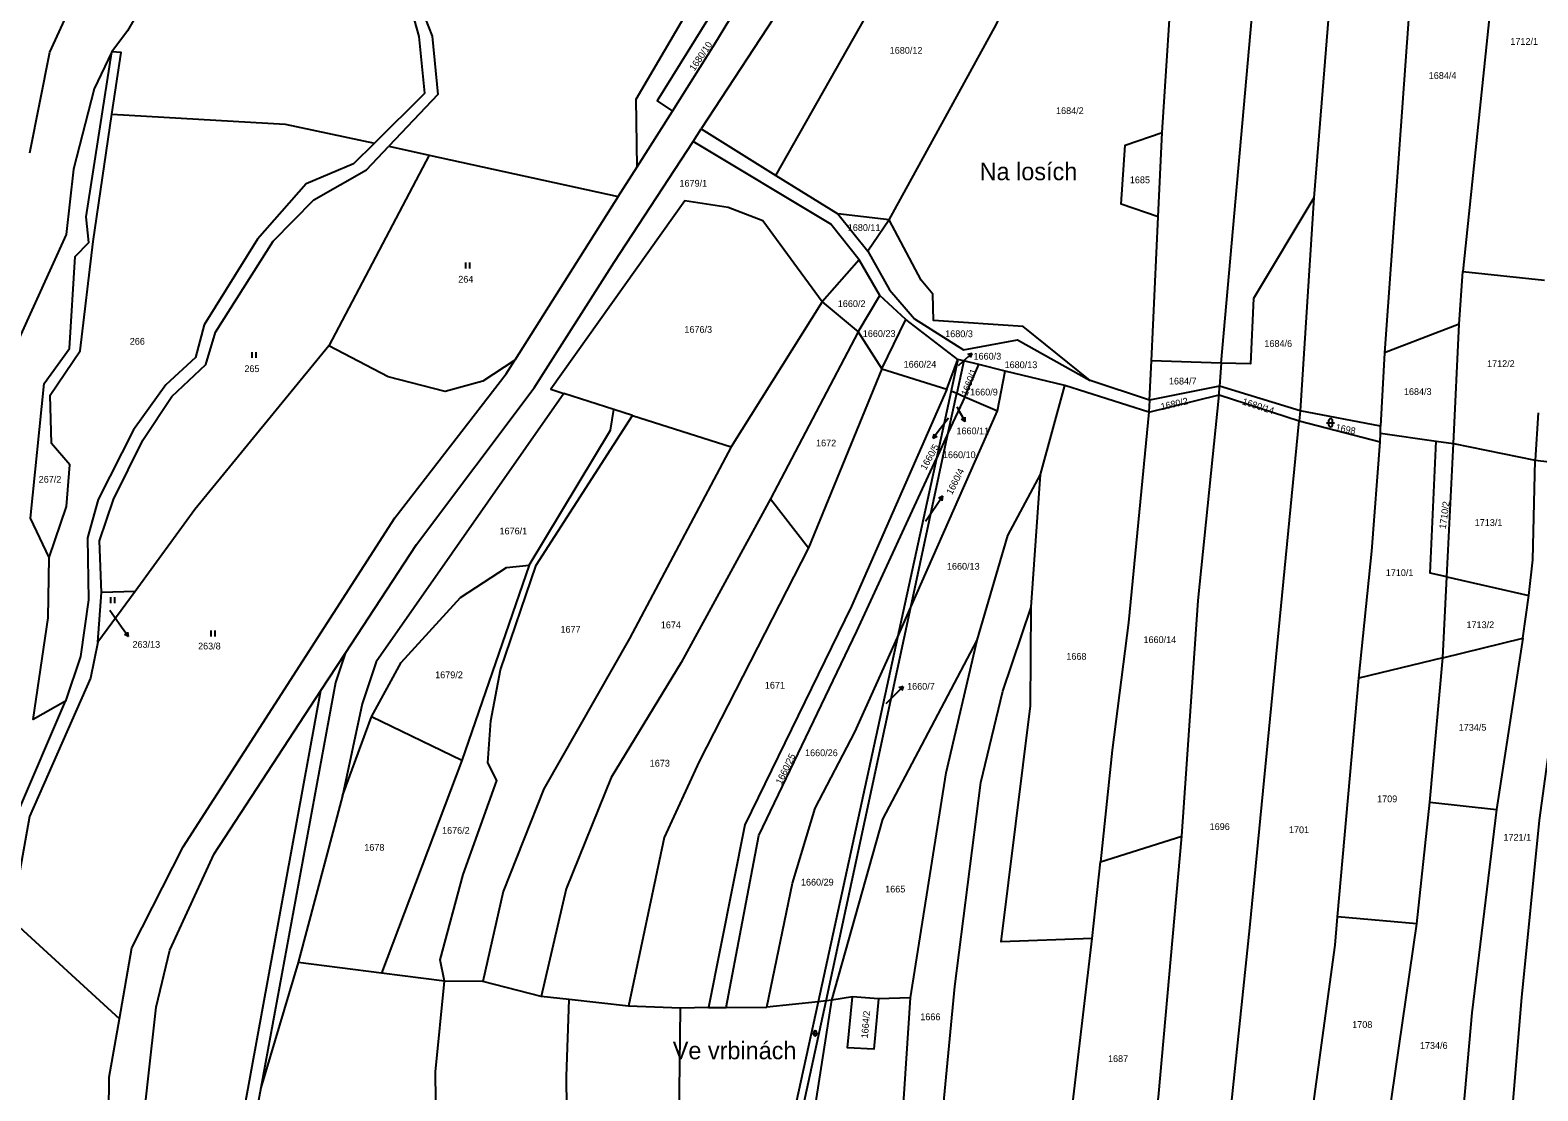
# Model space of a CAD drawing. Extents: x -776734 to -748832, y -1118122 to -976986.
# Drawn here: x -750754.5 to -750375.7, y -1112371.5 to -1112104.9 of the extents above; entities that cross this region are included whole.
import ezdxf

# ---------------------------------------------------------------- set-up
doc = ezdxf.new("R2010")
doc.units = 0
for name, color, linetype in [('KM_Hranice parcel', 7, 'Continuous'), ('KM_Parcelní čísla', 7, 'Continuous'), ('KM_Pop  PČ popisy', 7, 'Continuous'), ('KM_Značky kultur', 7, 'Continuous')]:
    doc.layers.add(name, color=color, linetype=linetype)

msp = doc.modelspace()

# ---------------------------------------------------------------- linework, layer by layer
at = {"layer": 'KM_Hranice parcel'}
for p, q in [((-750404.2, -1112045.8), (-750414.26, -1112186.04)), ((-750382.23, -1112046.93), (-750394.62, -1112165.6)), ((-750567.2, -1112141.43), (-750518.64, -1112055.6)), ((-750602.04, -1112139.26), (-750593.18, -1112125.25)), ((-750587.98, -1112132.89), (-750585.92, -1112129.74)), ((-750585.92, -1112129.74), (-750567.2, -1112141.43)), ((-750664.43, -1112134.12), (-750654.29, -1112136.34)), ((-750471.15, -1112151.88), (-750470.16, -1112130.68)), ((-750654.29, -1112136.34), (-750679.53, -1112184.27)), ((-750654.29, -1112136.34), (-750606.77, -1112146.74)), ((-750606.77, -1112146.74), (-750602.04, -1112139.26)), ((-750567.2, -1112141.43), (-750551.66, -1112151.13)), ((-750606.77, -1112146.74), (-750632.79, -1112187.87)), ((-750431.99, -1112147.05), (-750435.45, -1112200.63)), ((-750538.75, -1112152.6), (-750551.66, -1112151.13)), ((-750551.66, -1112151.13), (-750544.08, -1112160.51)), ((-750538.75, -1112152.6), (-750544.08, -1112160.51)), ((-750472.83, -1112188.06), (-750471.15, -1112151.88)), ((-750546.3, -1112162.65), (-750555.59, -1112173.18)), ((-750541.11, -1112171.65), (-750546.3, -1112162.65)), ((-750395.51, -1112178.85), (-750394.62, -1112165.6)), ((-750394.62, -1112165.6), (-750374.09, -1112167.8)), ((-750546.55, -1112180.75), (-750541.11, -1112171.65)), ((-750534.51, -1112177.67), (-750541.11, -1112171.65)), ((-750555.59, -1112173.18), (-750578.46, -1112209.62)), ((-750555.59, -1112173.18), (-750546.55, -1112180.75)), ((-750540.58, -1112190.07), (-750534.51, -1112177.67)), ((-750521.45, -1112187.69), (-750534.51, -1112177.67)), ((-750395.51, -1112178.85), (-750414.26, -1112186.04)), ((-750396.97, -1112208.83), (-750395.51, -1112178.85)), ((-750546.55, -1112180.75), (-750568.54, -1112222.71)), ((-750546.55, -1112180.75), (-750540.58, -1112190.07)), ((-750414.26, -1112186.04), (-750415.25, -1112204.49)), ((-750540.58, -1112190.07), (-750558.97, -1112235.01)), ((-750540.58, -1112190.07), (-750524.21, -1112195.15)), ((-750524.21, -1112195.15), (-750521.45, -1112187.69)), ((-750521.45, -1112187.69), (-750523.17, -1112195.59)), ((-750519.99, -1112188.05), (-750521.74, -1112196.2)), ((-750519.99, -1112188.05), (-750521.45, -1112187.69)), ((-750516.21, -1112188.98), (-750519.99, -1112188.05)), ((-750519.72, -1112197.08), (-750516.21, -1112188.98)), ((-750509.54, -1112190.61), (-750516.21, -1112188.98)), ((-750511.52, -1112200.57), (-750509.54, -1112190.61)), ((-750494.61, -1112194.27), (-750509.54, -1112190.61)), ((-750473.29, -1112197.89), (-750472.83, -1112188.06)), ((-750455.32, -1112188.63), (-750472.83, -1112188.06)), ((-750455.32, -1112188.63), (-750455.73, -1112194.42)), ((-750500.69, -1112216.6), (-750494.61, -1112194.27)), ((-750473.47, -1112200.93), (-750494.61, -1112194.27)), ((-750473.29, -1112197.89), (-750488.24, -1112192.98)), ((-750455.73, -1112194.42), (-750473.29, -1112197.89)), ((-750455.83, -1112196.6), (-750455.73, -1112194.42)), ((-750435.45, -1112200.63), (-750455.73, -1112194.42)), ((-750607.9, -1112200.28), (-750620.48, -1112196.21)), ((-750523.17, -1112195.59), (-750526.87, -1112212.59)), ((-750523.86, -1112206.06), (-750521.74, -1112196.2)), ((-750519.72, -1112197.08), (-750523.86, -1112206.06)), ((-750523.17, -1112195.59), (-750521.74, -1112196.2)), ((-750521.74, -1112196.2), (-750519.72, -1112197.08)), ((-750519.72, -1112197.08), (-750511.52, -1112200.57)), ((-750473.47, -1112200.93), (-750455.83, -1112196.6)), ((-750473.29, -1112197.89), (-750473.47, -1112200.93)), ((-750455.83, -1112196.6), (-750435.75, -1112203.15)), ((-750603.19, -1112201.8), (-750607.9, -1112200.28)), ((-750603.19, -1112201.8), (-750578.46, -1112209.62)), ((-750533.3, -1112249.94), (-750511.52, -1112200.57)), ((-750435.45, -1112200.63), (-750435.75, -1112203.15)), ((-750415.25, -1112204.49), (-750435.45, -1112200.63)), ((-750375.68, -1112201.09), (-750376.46, -1112212.98)), ((-750533.3, -1112249.94), (-750523.86, -1112206.06)), ((-750523.86, -1112206.06), (-750526.87, -1112212.59)), ((-750435.75, -1112203.15), (-750415.35, -1112208.42)), ((-750415.35, -1112208.42), (-750415.28, -1112206.24)), ((-750415.28, -1112206.24), (-750415.25, -1112204.49)), ((-750415.28, -1112206.24), (-750401.29, -1112208.22)), ((-750401.29, -1112208.22), (-750396.97, -1112208.83)), ((-750398.64, -1112242.33), (-750396.97, -1112208.83)), ((-750396.97, -1112208.83), (-750376.46, -1112212.98)), ((-750526.87, -1112212.59), (-750536.66, -1112257.56)), ((-750376.46, -1112212.98), (-750365.03, -1112214.37)), ((-750503.03, -1112249.91), (-750500.69, -1112216.6)), ((-750568.54, -1112222.71), (-750558.97, -1112235.01)), ((-750629.21, -1112239.43), (-750646.1, -1112288.48)), ((-750399.65, -1112262.66), (-750398.64, -1112242.33)), ((-750398.64, -1112242.33), (-750377.99, -1112247.04)), ((-750728.2, -1112246.01), (-750737.55, -1112258.78)), ((-750737.55, -1112258.78), (-750736.66, -1112246.27)), ((-750728.2, -1112246.01), (-750736.66, -1112246.27)), ((-750379.52, -1112257.73), (-750377.99, -1112247.04)), ((-750554.59, -1112348.89), (-750533.3, -1112249.94)), ((-750536.66, -1112257.56), (-750533.3, -1112249.94)), ((-750536.66, -1112257.56), (-750556.59, -1112349.11)), ((-750399.65, -1112262.66), (-750379.52, -1112257.73)), ((-750379.52, -1112257.73), (-750386.1, -1112300.81)), ((-750681.51, -1112270.9), (-750675.43, -1112261.59)), ((-750399.65, -1112262.66), (-750420.76, -1112267.83)), ((-750402.89, -1112298.95), (-750399.65, -1112262.66)), ((-750426.08, -1112327.79), (-750420.76, -1112267.83)), ((-750676.09, -1112297.36), (-750668.81, -1112277.52)), ((-750646.1, -1112288.48), (-750668.81, -1112277.52)), ((-750646.1, -1112288.48), (-750666.31, -1112341.96)), ((-750676.09, -1112297.36), (-750687.2, -1112339.25)), ((-750406.19, -1112329.5), (-750402.89, -1112298.95)), ((-750402.89, -1112298.95), (-750386.1, -1112300.81)), ((-750386.1, -1112300.81), (-750392.3, -1112351.89)), ((-750485.65, -1112313.99), (-750465.2, -1112307.48)), ((-750487.68, -1112333.24), (-750485.65, -1112313.99)), ((-750759.28, -1112328.41), (-750732.12, -1112353.38)), ((-750406.19, -1112329.5), (-750426.08, -1112327.79)), ((-750413.37, -1112379.34), (-750406.19, -1112329.5)), ((-750687.2, -1112339.25), (-750696.56, -1112370.77)), ((-750666.31, -1112341.96), (-750687.2, -1112339.25)), ((-750650.41, -1112343.97), (-750666.31, -1112341.96)), ((-750640.82, -1112344.06), (-750650.41, -1112343.97)), ((-750626.18, -1112347.77), (-750640.82, -1112344.06)), ((-750619.15, -1112348.55), (-750626.18, -1112347.77)), ((-750604.22, -1112350.21), (-750619.15, -1112348.55)), ((-750591.14, -1112350.71), (-750604.22, -1112350.21)), ((-750556.59, -1112349.11), (-750578.64, -1112450.39)), ((-750576.44, -1112450.45), (-750554.59, -1112348.89)), ((-750556.59, -1112349.11), (-750569.47, -1112350.51)), ((-750554.59, -1112348.89), (-750556.59, -1112349.11)), ((-750553.13, -1112348.73), (-750554.59, -1112348.89)), ((-750547.95, -1112347.91), (-750553.13, -1112348.73)), ((-750541.38, -1112348.43), (-750547.95, -1112347.91)), ((-750533.4, -1112348.18), (-750541.38, -1112348.43)), ((-750383.22, -1112389.11), (-750379.74, -1112348.03)), ((-750584.15, -1112350.58), (-750591.14, -1112350.71)), ((-750584.15, -1112350.58), (-750579.64, -1112350.6)), ((-750579.64, -1112350.6), (-750569.47, -1112350.51)), ((-750392.3, -1112351.89), (-750395.68, -1112389.33))]:
    msp.add_line(p, q, dxfattribs=at)
for points in [[(-750420.62, -1111920.06), (-750419.23, -1111957.44), (-750426.21, -1112075.38), (-750431.99, -1112147.05)], [(-750455.32, -1112188.63), (-750444.94, -1112071.71), (-750439.09, -1111929.61)], [(-750516.75, -1112014.81), (-750526.09, -1112029.47), (-750564.4, -1112096.77), (-750585.92, -1112129.74)], [(-750470.16, -1112130.68), (-750467.23, -1112085.52), (-750462.25, -1112038.31), (-750462.3, -1112022.85)], [(-750668.07, -1112133.34), (-750655.36, -1112120.76), (-750656.8, -1112106.5), (-750659.28, -1112097.59), (-750652.34, -1112069.76), (-750654.57, -1112054.94), (-750653.03, -1112047.74), (-750660.87, -1112032.86), (-750660.74, -1112026.51)], [(-750657.48, -1112031.45), (-750657.42, -1112033.17), (-750650.17, -1112047.37), (-750651.56, -1112055.38), (-750649.48, -1112068.29), (-750656.33, -1112099.41), (-750653.55, -1112106.46), (-750652.16, -1112121.06), (-750664.43, -1112134.12)], [(-750538.75, -1112152.6), (-750511.79, -1112103.46), (-750493.8, -1112063.43)], [(-750602.04, -1112139.26), (-750602.3, -1112122.28), (-750582.37, -1112088.18), (-750566.79, -1112076.32)], [(-750566.31, -1112081.59), (-750576.21, -1112089.14), (-750597.03, -1112122.66), (-750593.18, -1112125.25)], [(-750593.18, -1112125.25), (-750582.51, -1112108.37), (-750566.31, -1112081.59)], [(-750754.62, -1112135.75), (-750749.57, -1112110.48), (-750738.44, -1112086.09)], [(-750721.86, -1112090.76), (-750730.05, -1112105.07), (-750734, -1112110.38)], [(-750734, -1112110.38), (-750738.46, -1112119.65), (-750743.64, -1112139.85), (-750745.5, -1112156.29), (-750757.42, -1112182.48), (-750766.7, -1112254.85), (-750768.46, -1112263.46), (-750770.51, -1112312.04), (-750782.04, -1112336.62), (-750782.53, -1112347.29), (-750773.64, -1112368.47), (-750769.34, -1112374.63), (-750771, -1112430.81)], [(-750749.78, -1112237.45), (-750754.47, -1112227.57), (-750751.05, -1112193.76), (-750744.66, -1112184.97), (-750743.23, -1112161.79), (-750739.82, -1112158.32), (-750740.5, -1112151.86), (-750734, -1112110.38)], [(-750734, -1112126.01), (-750731.72, -1112110.58), (-750734, -1112110.38)], [(-750749.78, -1112237.45), (-750745.44, -1112224.61), (-750744.56, -1112214.15), (-750749.2, -1112208.84), (-750749.55, -1112196.64), (-750741.96, -1112185.56), (-750738.74, -1112158.01), (-750734, -1112126.01)], [(-750734, -1112126.01), (-750690.51, -1112128.53), (-750668.07, -1112133.34)], [(-750668.07, -1112133.34), (-750673.32, -1112138.54), (-750685.2, -1112143.54), (-750697.45, -1112157.47), (-750710.79, -1112179), (-750712.98, -1112187.17), (-750720.47, -1112194.08), (-750728.59, -1112205.37), (-750737.42, -1112222.92), (-750740.1, -1112232.55), (-750739.91, -1112248.11), (-750741.89, -1112262.33), (-750745.7, -1112273.58)], [(-750736.66, -1112246.27), (-750737.15, -1112233.29), (-750733.57, -1112222.86), (-750726.23, -1112207.97), (-750718.92, -1112197), (-750710.38, -1112188.95), (-750708, -1112180.81), (-750693.53, -1112157.94), (-750683.31, -1112147.61), (-750670.01, -1112140.06), (-750664.43, -1112134.12)], [(-750675.43, -1112261.59), (-750657.52, -1112234.18), (-750627.88, -1112194.84), (-750607.79, -1112163.25), (-750587.98, -1112132.89)], [(-750546.3, -1112162.65), (-750553.37, -1112153.68), (-750587.98, -1112132.89)], [(-750471.15, -1112151.88), (-750480.41, -1112148.65), (-750479.43, -1112133.81), (-750470.16, -1112130.68)], [(-750555.59, -1112173.18), (-750570.47, -1112152.83), (-750579.16, -1112149.51), (-750590.09, -1112147.85), (-750623.73, -1112195.16), (-750620.48, -1112196.21)], [(-750431.99, -1112147.05), (-750447.16, -1112172.4), (-750447.93, -1112188.8), (-750455.32, -1112188.63)], [(-750488.24, -1112192.98), (-750505.06, -1112179.38), (-750527.55, -1112177.91), (-750527.74, -1112171.26), (-750530.68, -1112167.74), (-750538.75, -1112152.6)], [(-750544.08, -1112160.51), (-750538.6, -1112170.18), (-750532.34, -1112177.52), (-750520.02, -1112185.25), (-750506.52, -1112182.8), (-750488.24, -1112192.98)], [(-750679.53, -1112184.27), (-750713.13, -1112225.42), (-750728.2, -1112246.01)], [(-750632.79, -1112187.87), (-750640.84, -1112193.13), (-750650.24, -1112195.76), (-750664.56, -1112192.09), (-750679.53, -1112184.27)], [(-750732.12, -1112353.38), (-750728.96, -1112335.54), (-750716.14, -1112310.2), (-750662.9, -1112227.46), (-750634.97, -1112191.32), (-750632.79, -1112187.87)], [(-750620.48, -1112196.21), (-750667.62, -1112263.73), (-750671.11, -1112274.24), (-750676.09, -1112297.36)], [(-750524.21, -1112195.15), (-750548.17, -1112249.68), (-750574.96, -1112304.65), (-750584.15, -1112350.58)], [(-750465.2, -1112307.48), (-750461.11, -1112248.28), (-750455.83, -1112196.6)], [(-750650.41, -1112343.97), (-750651.55, -1112338.59), (-750645.78, -1112317.1), (-750637.27, -1112293.52), (-750639.53, -1112289.08), (-750638.84, -1112278.52), (-750636.4, -1112265.7), (-750627.41, -1112239.42), (-750603.19, -1112201.8)], [(-750629.21, -1112239.43), (-750608.74, -1112205.45), (-750607.9, -1112200.28)], [(-750473.47, -1112200.93), (-750478.59, -1112253.78), (-750482.69, -1112285.87), (-750485.65, -1112313.99)], [(-750456.29, -1112409.23), (-750448.11, -1112330.54), (-750435.75, -1112203.15)], [(-750578.46, -1112209.62), (-750603.97, -1112257.8), (-750625.46, -1112295.59), (-750635.7, -1112321.44), (-750640.82, -1112344.06)], [(-750420.76, -1112267.83), (-750417.46, -1112235.9), (-750415.35, -1112208.42)], [(-750398.64, -1112242.33), (-750402.79, -1112241.38), (-750401.29, -1112208.22)], [(-750579.64, -1112350.6), (-750571.44, -1112307.33), (-750546.88, -1112255.98), (-750526.87, -1112212.59)], [(-750377.99, -1112247.04), (-750377.01, -1112238.06), (-750376.46, -1112212.98)], [(-750516.64, -1112258.28), (-750508.89, -1112231.94), (-750500.69, -1112216.6)], [(-750379.74, -1112348.03), (-750375.31, -1112303.49), (-750366.43, -1112238.71), (-750365.03, -1112214.37)], [(-750568.54, -1112222.71), (-750591.01, -1112263.87), (-750608.58, -1112292.78), (-750619.89, -1112320.75), (-750626.18, -1112347.77)], [(-750558.97, -1112235.01), (-750586.5, -1112288.74), (-750595.28, -1112307.85), (-750604.22, -1112350.21)], [(-750745.7, -1112273.58), (-750753.78, -1112278.2), (-750750.06, -1112252.66), (-750749.78, -1112237.45)], [(-750668.81, -1112277.52), (-750661.35, -1112263.87), (-750646.39, -1112247.55), (-750634.83, -1112239.99), (-750629.21, -1112239.43)], [(-750529.39, -1112457.4), (-750526.74, -1112392.62), (-750522.2, -1112345.33), (-750515.67, -1112294.02), (-750510.2, -1112271.09), (-750503.03, -1112249.91)], [(-750487.68, -1112333.24), (-750510.59, -1112334.1), (-750503.18, -1112274.78), (-750503.03, -1112249.91)], [(-750737.55, -1112258.78), (-750739.42, -1112267.79), (-750754.69, -1112302.6), (-750759.28, -1112328.41)], [(-750569.47, -1112350.51), (-750563.02, -1112319.36), (-750557.28, -1112300.5), (-750547.32, -1112281.36), (-750536.66, -1112257.56)], [(-750553.13, -1112348.73), (-750540.35, -1112303.2), (-750516.64, -1112258.28)], [(-750533.4, -1112348.18), (-750524.44, -1112291.57), (-750516.64, -1112258.28)], [(-750675.43, -1112261.59), (-750677.86, -1112268.86), (-750696.56, -1112370.77)], [(-750771, -1112430.81), (-750766.13, -1112406.47), (-750767.37, -1112399.03), (-750765.44, -1112387.04), (-750764.94, -1112342.51), (-750757.61, -1112301.52), (-750745.7, -1112273.58)], [(-750702.5, -1112498.61), (-750722.49, -1112442.02), (-750727.17, -1112410.66), (-750726.98, -1112387.25), (-750722.87, -1112350.46), (-750719.47, -1112336.17), (-750708.32, -1112311.91), (-750681.51, -1112270.9)], [(-750702.5, -1112498.61), (-750708.2, -1112439.01), (-750701.96, -1112382.74), (-750681.51, -1112270.9)], [(-750476.15, -1112408.94), (-750471.08, -1112373.13), (-750465.2, -1112307.48)], [(-750433.76, -1112386.77), (-750433.7, -1112386.43), (-750426.66, -1112334.88), (-750426.08, -1112327.79)], [(-750495.9, -1112409.14), (-750494.14, -1112387.94), (-750487.68, -1112333.24)], [(-750648.41, -1112468.13), (-750649.4, -1112462.53), (-750651.94, -1112432.23), (-750652.67, -1112366.7), (-750650.41, -1112343.97)], [(-750617.97, -1112456.79), (-750619.23, -1112423.39), (-750619.82, -1112367.89), (-750619.15, -1112348.55)], [(-750557.29, -1112451.02), (-750558.74, -1112429.87), (-750557.8, -1112378.81), (-750553.13, -1112348.73)], [(-750541.38, -1112348.43), (-750542.55, -1112361.03), (-750549.23, -1112360.69), (-750547.95, -1112347.91)], [(-750539.59, -1112459.03), (-750539.37, -1112439.66), (-750533.4, -1112348.18)], [(-750608.42, -1112749.43), (-750645.04, -1112682.36), (-750667.4, -1112634.77), (-750686.84, -1112574.99), (-750723.29, -1112467.36), (-750733.06, -1112432.84), (-750735.11, -1112412.89), (-750734.72, -1112368.05), (-750732.12, -1112353.38)], [(-750592.49, -1112450.02), (-750591.22, -1112422.32), (-750591.89, -1112413.15), (-750591.14, -1112350.71)], [(-750696.56, -1112370.77), (-750699.01, -1112383.89), (-750702.38, -1112414.19), (-750701.84, -1112424.55)]]:
    msp.add_lwpolyline(points, dxfattribs=at)
at = {"layer": 'KM_Pop  PČ popisy'}
for p, q in [((-750520.2, -1112188.19), (-750517.97, -1112186.182)), ((-750517.97, -1112186.182), (-750519.049, -1112186.48)), ((-750517.97, -1112186.182), (-750518.379, -1112187.224)), ((-750521.28, -1112189.18), (-750520.2, -1112188.19)), ((-750523.85, -1112202.46), (-750525.83, -1112205.08)), ((-750521.72, -1112199.6), (-750521.1, -1112200.7)), ((-750521.1, -1112200.7), (-750519.6, -1112203.299)), ((-750519.6, -1112203.299), (-750519.667, -1112202.181)), ((-750525.83, -1112205.08), (-750527.636, -1112207.477)), ((-750527.636, -1112207.477), (-750527.433, -1112206.376)), ((-750519.6, -1112203.299), (-750520.534, -1112202.682)), ((-750527.636, -1112207.477), (-750526.633, -1112206.978)), ((-750529.57, -1112228.33), (-750527.01, -1112224.57)), ((-750527.01, -1112224.57), (-750525.332, -1112222.082)), ((-750525.332, -1112222.082), (-750526.307, -1112222.632)), ((-750525.332, -1112222.082), (-750525.477, -1112223.192)), ((-750734.52, -1112250.67), (-750731.57, -1112254.86)), ((-750731.57, -1112254.86), (-750729.849, -1112257.318)), ((-750729.849, -1112257.318), (-750730.833, -1112256.785)), ((-750729.849, -1112257.318), (-750730.013, -1112256.211)), ((-750537.33, -1112271.98), (-750535.208, -1112269.858)), ((-750535.208, -1112269.858), (-750536.27, -1112270.212)), ((-750535.208, -1112269.858), (-750535.562, -1112270.92)), ((-750539.47, -1112274.14), (-750537.33, -1112271.98))]:
    msp.add_line(p, q, dxfattribs=at)
at = {"layer": 'KM_Značky kultur'}
for p, q in [((-750645.071, -1112164.83), (-750645.071, -1112163.33)), ((-750644.07, -1112164.83), (-750644.07, -1112163.33)), ((-750698.801, -1112187.32), (-750698.801, -1112185.82)), ((-750697.8, -1112187.32), (-750697.8, -1112185.82)), ((-750428.811, -1112203.601), (-750426.809, -1112203.601)), ((-750428.311, -1112203.101), (-750428.311, -1112204.102)), ((-750427.309, -1112204.102), (-750427.309, -1112203.101)), ((-750734.251, -1112248.91), (-750734.251, -1112247.41)), ((-750733.25, -1112248.91), (-750733.25, -1112247.41)), ((-750709.071, -1112257.31), (-750709.071, -1112255.81)), ((-750708.07, -1112257.31), (-750708.07, -1112255.81)), ((-750558.001, -1112357.071), (-750556.659, -1112357.071)), ((-750557.665, -1112356.735), (-750557.665, -1112357.406)), ((-750556.995, -1112357.406), (-750556.995, -1112356.735))]:
    msp.add_line(p, q, dxfattribs=at)
for centre, radius, start, end in [((-750427.81, -1112203.1009), 0.5, 0, 180), ((-750427.81, -1112204.1009), 0.5, 180, 359.987886), ((-750557.33, -1112356.7356), 0.335, 0, 180), ((-750557.33, -1112357.4056), 0.335, 180, 359.987886)]:
    msp.add_arc(centre, radius, start, end, dxfattribs=at)

# ---------------------------------------------------------------- texts
at = {"layer": 'KM_Parcelní čísla'}
for s, rotation, p in [('1680/10', 56, (-750587.655, -1112115.336)), ('1660/1', 68.999997, (-750519.111, -1112196.95)), ('1680/2', 13, (-750470.275, -1112200.446)), ('1680/14', 342, (-750450.154, -1112198.957)), ('1698', 348, (-750426.685, -1112205.503)), ('1660/5', 61, (-750529.496, -1112215.656)), ('1660/4', 63, (-750522.952, -1112221.835)), ('1710/2', 82, (-750398.887, -1112230.367)), ('1660/25', 64, (-750565.791, -1112294.664)), ('1664/2', 85, (-750544.087, -1112358.386))]:
    msp.add_text(s, height=1.7, rotation=rotation, dxfattribs=at).set_placement(p)
for s, p in [('1712/1', (-750382.657, -1112108.62)), ('1680/12', (-750538.586, -1112110.86)), ('1684/4', (-750403.157, -1112117.18)), ('1684/2', (-750496.797, -1112126.02)), ('1685', (-750478.254, -1112143.4)), ('1679/1', (-750591.407, -1112144.26)), ('1680/11', (-750549.126, -1112155.4)), ('264', (-750646.985, -1112168.38)), ('1660/2', (-750551.627, -1112174.52)), ('1676/3', (-750590.167, -1112181)), ('266', (-750729.515, -1112183.98)), ('1660/23', (-750545.346, -1112182.04)), ('1680/3', (-750524.647, -1112182.09)), ('1684/6', (-750444.447, -1112184.54)), ('1660/3', (-750517.53, -1112187.73)), ('265', (-750700.715, -1112190.87)), ('1660/24', (-750535.096, -1112189.75)), ('1680/13', (-750509.726, -1112189.88)), ('1712/2', (-750388.507, -1112189.59)), ('1660/9', (-750518.387, -1112196.74)), ('1684/7', (-750468.437, -1112193.98)), ('1684/3', (-750409.397, -1112196.62)), ('1660/11', (-750521.82, -1112206.498)), ('1672', (-750557.094, -1112209.55)), ('1660/10', (-750525.216, -1112212.5)), ('267/2', (-750752.398, -1112218.67)), ('1713/1', (-750391.607, -1112229.53)), ('1676/1', (-750636.617, -1112231.66)), ('1660/13', (-750524.216, -1112240.53)), ('1710/1', (-750413.957, -1112242.13)), ('1677', (-750621.304, -1112256.37)), ('1674', (-750596.094, -1112255.25)), ('1713/2', (-750393.677, -1112255.22)), ('263/13', (-750728.84, -1112260.158)), ('263/8', (-750712.358, -1112260.58)), ('1660/14', (-750474.826, -1112258.97)), ('1668', (-750494.214, -1112263.18)), ('1679/2', (-750652.787, -1112267.81)), ('1671', (-750569.954, -1112270.42)), ('1660/7', (-750534.22, -1112270.7)), ('1734/5', (-750395.627, -1112281.01)), ('1660/26', (-750559.856, -1112287.4)), ('1673', (-750598.874, -1112290.02)), ('1709', (-750416.134, -1112298.98)), ('1696', (-750458.204, -1112305.97)), ('1676/2', (-750651.067, -1112306.92)), ('1701', (-750438.284, -1112306.75)), ('1721/1', (-750384.387, -1112308.64)), ('1678', (-750670.594, -1112311.18)), ('1660/29', (-750560.886, -1112319.92)), ('1665', (-750539.724, -1112321.65)), ('1666', (-750530.904, -1112353.76)), ('1708', (-750422.384, -1112355.7)), ('1734/6', (-750405.377, -1112360.98)), ('1687', (-750483.744, -1112364.28))]:
    msp.add_text(s, height=1.7, dxfattribs=at).set_placement(p)
at = {"layer": 'KM_Pop  PČ popisy'}
for s, height, p in [('Na losích', 4.4, (-750515.99, -1112142.65)), ('Ve vrbinách', 4.399998, (-750593.092, -1112363.58))]:
    msp.add_text(s, height=height, dxfattribs=at).set_placement(p)

doc.saveas('drawing.dxf')
